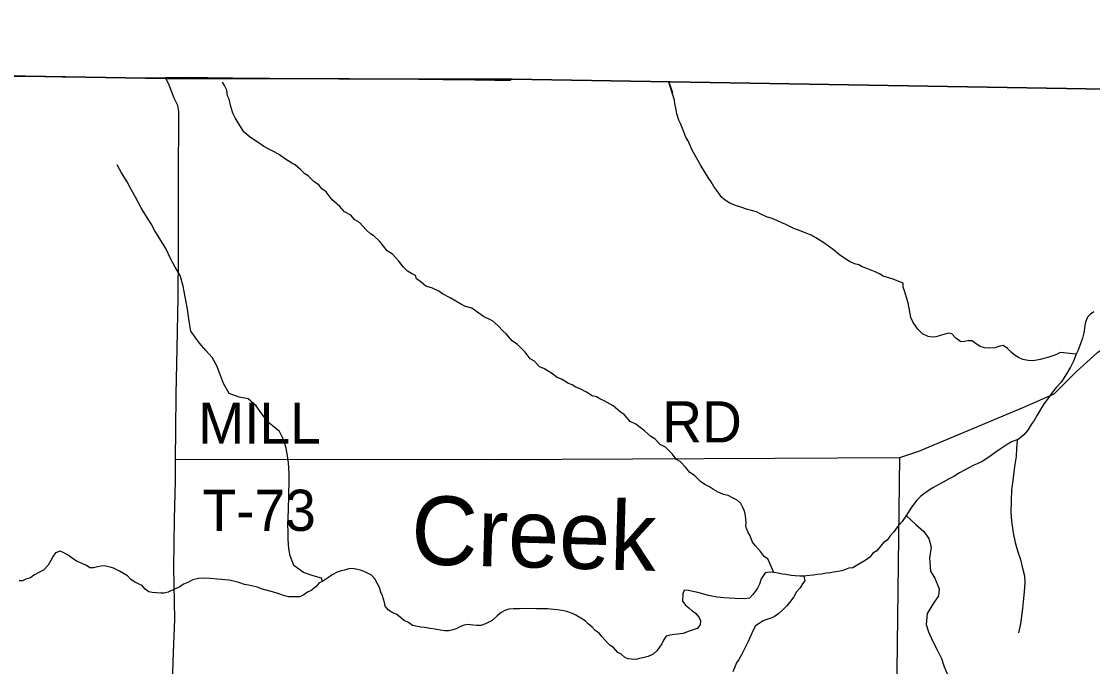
# Model space of a CAD drawing. Extents: x 1310247 to 1552180, y 377264 to 706493.
# Drawn here: x 1388545 to 1396347, y 573301 to 577999 of the extents above; entities that cross this region are included whole.
import ezdxf

# ---------------------------------------------------------------- set-up
doc = ezdxf.new("R2010")
doc.units = 0
for name, color, linetype in [('GM_X_Adjacent_County', 7, 'Continuous'), ('GM_X_County', 7, 'Continuous'), ('GM_X_Minor_River', 7, 'Continuous'), ('GM_X_Minor_River_Text', 7, 'Continuous'), ('GM_X_State_Route', 7, 'Continuous'), ('GM_X_Township', 7, 'Continuous'), ('GM_X_Township_Road', 7, 'Continuous'), ('GM_X_Township_Road_Text', 7, 'Continuous')]:
    doc.layers.add(name, color=color, linetype=linetype)

msp = doc.modelspace()

# ---------------------------------------------------------------- linework, layer by layer
at = {"layer": 'GM_X_Adjacent_County'}
msp.add_lwpolyline([(1410838.6, 590333), (1410790.1, 585032.4), (1410762.7, 583224.2), (1410744.8, 581683.9), (1410738.7, 581332.3), (1410770.3, 577291.4), (1406578.3, 577340.4), (1405430, 577353.7), (1404739, 577361.8), (1397743.4, 577484.1), (1392119, 577578.1), (1389595, 577582.7), (1386826.5, 577630.7), (1384447.6, 577631.7), (1384195.7, 577635.8), (1381561.5, 577680.9), (1381210.5, 577687), (1380531.5, 577698.6), (1378934.5, 577726), (1369441.1, 577888.2), (1366932.4, 577954.4)], dxfattribs=at)
at = {"layer": 'GM_X_County'}
msp.add_lwpolyline([(1366932.4, 577954.4), (1369441.1, 577888.2), (1378934.5, 577726), (1380531.5, 577698.6), (1381210.5, 577687), (1381561.5, 577680.9), (1384195.7, 577635.8), (1384447.6, 577631.7), (1386826.5, 577630.7), (1389595, 577582.7), (1392119, 577578.1), (1397743.4, 577484.1), (1404739, 577361.8)], dxfattribs=at)
at = {"layer": 'GM_X_Minor_River'}
for points in [[(1390461.5, 577001.2), (1390426.2, 577028.3), (1390390.7, 577047.3), (1390351.2, 577066.5), (1390311.7, 577087.7), (1390268.5, 577117), (1390242.9, 577133.8), (1390203.6, 577161), (1390164.5, 577196.2), (1390135.7, 577241.2), (1390101.1, 577296.4), (1390084.1, 577331), (1390071.4, 577379.6), (1390058.8, 577434.2), (1390047.5, 577458.6), (1390040.5, 577499), (1390023.4, 577531.6), (1390010, 577556.1)], [(1396227.2, 575575.7), (1396111.5, 575589), (1396083.1, 575573.7), (1396050.7, 575560.5), (1396020.5, 575551.3), (1395992.2, 575544), (1395966, 575536.7), (1395941.9, 575533.4), (1395911.8, 575528.2), (1395877.8, 575529.1), (1395838, 575538.3), (1395806.3, 575551.2), (1395782.7, 575565.9), (1395755.3, 575588.8), (1395726, 575617.7), (1395696.6, 575638.7), (1395672.5, 575635.3), (1395636.1, 575622.2), (1395588, 575619.5), (1395560, 575622.3), (1395528.3, 575631.2), (1395494.9, 575654.3), (1395469.3, 575673.1), (1395439.3, 575673.9), (1395411.2, 575668.7), (1395387.1, 575665.3), (1395351.8, 575692.4), (1395322.6, 575725.4), (1395296.7, 575728.1), (1395270.5, 575720.8), (1395240.2, 575711.6), (1395205.9, 575702.5), (1395175.8, 575699.3), (1395150, 575706), (1395108.5, 575725.3), (1395075.3, 575758.3), (1395040.6, 575807.5), (1395023.6, 575844.2), (1395016.7, 575884.5), (1395004.4, 575949.2), (1394991.5, 575989.7), (1394976.7, 576036.4), (1394967.5, 576064.8), (1394968.2, 576092.9), (1394936.6, 576105.8), (1394895, 576123), (1394821.5, 576145.2), (1394796, 576161.9), (1394762.3, 576174.9), (1394702.9, 576200.7), (1394669.2, 576211.7), (1394645.6, 576226.4), (1394611.8, 576233.3), (1394582.1, 576248.2), (1394556.5, 576263), (1394503.4, 576298.6), (1394470.2, 576327.7), (1394423.1, 576363.2), (1394389.7, 576386.2), (1394342.5, 576415.6), (1394297.2, 576443), (1394249.6, 576462.4), (1394206.1, 576479.7), (1394176.3, 576488.5), (1394142.7, 576505.5), (1394113.1, 576520.4), (1394083.4, 576533.3), (1394047.9, 576550.4), (1394014.2, 576563.3), (1393972.5, 576576.6), (1393927, 576597.9), (1393899.4, 576612.7), (1393861.6, 576621.8), (1393833.8, 576628.6), (1393784.2, 576646.1), (1393746.6, 576659.2), (1393705, 576676.4), (1393671.5, 576697.4), (1393646.1, 576718.2), (1393611.4, 576767.4), (1393588.2, 576798.2), (1393569, 576830.8), (1393545.9, 576863.6), (1393526.7, 576894.3), (1393494.2, 576949.4), (1393461.7, 577006.6), (1393427.3, 577067.8), (1393400.9, 577128.8), (1393385.6, 577155.4), (1393365, 577208.2), (1393346.2, 577254.9), (1393332.9, 577281.4), (1393318.1, 577326), (1393314.9, 577356.2), (1393304.1, 577400.7), (1393300.8, 577424.9), (1393257.1, 577563.6)], [(1393257.1, 577563.6), (1393286.3, 577481.6)], [(1394025.2, 573987), (1393981.9, 574086.6), (1393956.2, 574099.4), (1393927.3, 574140.4), (1393892.3, 574179.5), (1393871.1, 574208.3), (1393852.2, 574253), (1393837, 574283.5), (1393822.1, 574322.1), (1393822.8, 574350.2), (1393820.2, 574402.6), (1393811, 574433), (1393799.7, 574459.4), (1393784.5, 574487.9), (1393757.1, 574512.8), (1393729.5, 574527.7), (1393692, 574546.8), (1393658.2, 574553.8), (1393620.6, 574570.9), (1393585.1, 574591.9), (1393557.6, 574610.8), (1393522, 574627.8), (1393490.6, 574648.8), (1393449.7, 574690.1), (1393410.4, 574717.3), (1393385.2, 574750.2), (1393342.4, 574793.6), (1393316.8, 574810.4), (1393285.9, 574851.4), (1393237.1, 574899), (1393197.6, 574918.2), (1393158.7, 574959.4), (1393129.1, 574976.3), (1393082.2, 575017.8), (1393019.4, 575065.8), (1392980, 575087), (1392937.2, 575134.4), (1392905.8, 575157.3), (1392854.9, 575198.9), (1392789.8, 575236.9), (1392758.2, 575249.8), (1392734.5, 575264.5), (1392702.8, 575273.5), (1392661.5, 575300.7), (1392614.1, 575324.2), (1392584.3, 575335), (1392556.8, 575351.9), (1392531, 575362.6), (1392503.5, 575379.5), (1392479.8, 575394.2), (1392448.2, 575407.1), (1392405, 575438.4), (1392349.8, 575472.1), (1392318.2, 575485.1), (1392283.2, 575524.2), (1392251.7, 575543.2), (1392214.9, 575590.4), (1392158.4, 575646.2), (1392119.1, 575673.4), (1392076.4, 575724.8), (1392051, 575745.6), (1392017.9, 575782.7), (1391976.9, 575820), (1391911.7, 575849.9), (1391825.2, 575910.6), (1391779.5, 575923.9), (1391749.9, 575938.8), (1391667.2, 575987.3), (1391611.9, 576015), (1391586.4, 576035.8), (1391539, 576057.2), (1391491.3, 576072.6), (1391456, 576099.7), (1391422.7, 576124.7), (1391415.3, 576149), (1391385.7, 576163.9), (1391356.1, 576180.8), (1391324.9, 576211.8), (1391294, 576252.8), (1391247.4, 576304.3), (1391210, 576329.5), (1391155.8, 576397.3), (1391110.9, 576438.7), (1391087.3, 576453.4), (1391056, 576482.4), (1391007.3, 576534), (1390973.9, 576555), (1390944.8, 576588), (1390899.4, 576613.3), (1390864.4, 576652.5), (1390809.7, 576700.2), (1390765.2, 576757.7), (1390733.8, 576780.7), (1390710.5, 576809.4), (1390677.1, 576830.5), (1390634.3, 576875.8), (1390608.6, 576890.6), (1390577.4, 576921.6), (1390540.3, 576954.8), (1390514.6, 576967.6), (1390461.5, 577001.2)], [(1390739.2, 573921.5), (1390729.8, 573944.7), (1390670.2, 573962.2), (1390598.8, 573986.1), (1390530, 574038), (1390503.7, 574106.9), (1390493.1, 574161.4), (1390488.8, 574227.7), (1390488.2, 574283.9), (1390485.4, 574334.2), (1390490.1, 574442.4), (1390495.5, 574657), (1390494.8, 574709.2), (1390490.7, 574785.6), (1390483.9, 574835.9), (1390473.4, 574892.4), (1390456.8, 574949), (1390424.3, 575012.1), (1390344, 575078.3), (1390297.5, 575141.7), (1390255, 575201), (1390196.2, 575250.6), (1390130.5, 575264.3), (1390059.2, 575290.2), (1390016.9, 575361.5), (1389988.9, 575440.5), (1389968.2, 575491.2), (1389935.7, 575552.2), (1389888.9, 575603.6), (1389842.3, 575656.9), (1389780.4, 575744.8), (1389766.2, 575815.4), (1389754.4, 575904), (1389738.7, 575994.7), (1389724.6, 576071.3), (1389700.5, 576148.2), (1389666, 576209.3), (1389631.6, 576272.4), (1389597.4, 576345.5), (1389560.8, 576404.6), (1389516.6, 576474), (1389489.8, 576524.8), (1389451.3, 576586), (1389418.7, 576641), (1389376.7, 576720.3), (1389344, 576775.3), (1389315.4, 576832.2), (1389275.1, 576897.5), (1389242.5, 576954.5)], [(1396355.6, 575885.7), (1396331.1, 575868.3), (1396310.5, 575844.7), (1396295.5, 575809), (1396290.9, 575785), (1396285.9, 575746.9), (1396281.2, 575720.9), (1396272.4, 575693), (1396261.5, 575659.2), (1396250.7, 575631.3), (1396239.9, 575599.5), (1396227.2, 575575.7), (1396207.9, 575526), (1396186.7, 575480.4), (1396163.7, 575444.8), (1396119.8, 575373.7), (1396080.6, 575332.6), (1396055.7, 575299.1), (1396024.6, 575257.8), (1395993.5, 575216.4), (1395968.3, 575172.9), (1395943.2, 575131.4), (1395922.1, 575093.8), (1395899.3, 575064.3), (1395874.2, 575022.8), (1395845.3, 574989.4), (1395814.6, 574962.2), (1395790.2, 574950.8), (1395755.9, 574937.7), (1395725.3, 574918.4), (1395674.4, 574883.7), (1395635.7, 574858.6), (1395590.8, 574825.7), (1395543.9, 574794.8), (1395507.4, 574777.8), (1395481.1, 574768.4), (1395446.6, 574749.3), (1395414.1, 574732.1), (1395377.5, 574711), (1395336.8, 574686), (1395296.3, 574665), (1395257.7, 574644), (1395223.1, 574624.9), (1395182.5, 574601.9), (1395135.6, 574571), (1395094.8, 574542), (1395066, 574512.7), (1395034.9, 574471.3), (1395009.9, 574435.9), (1394991.1, 574404.2), (1394959.8, 574356.9), (1394924.6, 574315.7), (1394899.7, 574282.2), (1394872.9, 574252.8), (1394850.1, 574221.3), (1394823.6, 574203.9), (1394776, 574145), (1394745.5, 574127.7), (1394724.7, 574098.2), (1394690, 574073), (1394661.6, 574057.7), (1394600.5, 574021.2), (1394572.4, 574018), (1394546.2, 574008.7), (1394519.9, 573997.3), (1394493.7, 573994.1), (1394459.6, 573989), (1394435.4, 573983.6), (1394409.3, 573980.3), (1394373.2, 573975.3), (1394343.1, 573972.1), (1394312.9, 573966.9), (1394284.8, 573963.7), (1394244.6, 573958.8), (1394214.6, 573959.6), (1394180.7, 573962.6), (1394152.7, 573965.3), (1394112.9, 573972.5), (1394085, 573975.3), (1394057.1, 573982.1), (1394025.2, 573987), (1393995.2, 573987.8), (1393963.1, 573984.7), (1393931.9, 573939.3), (1393920.9, 573901.5), (1393906.1, 573871.7), (1393889.4, 573848.1), (1393870.7, 573822.5), (1393848.1, 573799), (1393811.9, 573794), (1393743.9, 573795.9)], [(1395814.6, 574962.2), (1395796.4, 574948.8), (1395792.9, 574888.7), (1395789.4, 574830.6), (1395780, 574772.6), (1395772.6, 574718.6), (1395765.1, 574656.6), (1395755.4, 574588.5), (1395751.3, 574426), (1395755.7, 574359.7), (1395769.6, 574275), (1395783.8, 574204.4), (1395802.1, 574135.7), (1395820.7, 574081), (1395833.4, 574028.5), (1395849.8, 573961.9), (1395852.5, 573911.6), (1395848.9, 573847.5), (1395843.7, 573797.4), (1395835.9, 573725.3), (1395828.4, 573667.3), (1395823, 573611.3), (1395807.4, 573547.4)], [(1394991.1, 574404.2), (1394990.4, 574399.1), (1395058.8, 574335.1), (1395117.6, 574285.5), (1395154.4, 574234.3), (1395170.8, 574169.7), (1395158.9, 574093.7), (1395166.4, 573995.2), (1395197.1, 573944.2), (1395229.2, 573867.1), (1395224, 573817.1), (1395188.6, 573763.8), (1395142.7, 573688.7), (1395134.7, 573606.6), (1395151.4, 573554), (1395183.7, 573484.9), (1395219.9, 573413.7), (1395246.6, 573360.9), (1395263.2, 573306.3), (1395287.8, 573247.4)], [(1391137.1, 573908.4), (1391120, 573941), (1391094.6, 573965.9), (1391055.2, 573987), (1391021.6, 574002), (1390993.7, 574008.8), (1390967.8, 574013.6), (1390937.8, 574014.4), (1390897.5, 574003.5), (1390873.4, 573998.1), (1390845.1, 573988.9), (1390808.6, 573969.8), (1390782, 573950.4), (1390739.2, 573921.5), (1390714.9, 573910.1), (1390690.1, 573882.7), (1390655.4, 573855.5), (1390629, 573842.2), (1390602.5, 573824.8), (1390572.1, 573809.6), (1390540.1, 573808.5), (1390490.1, 573809.9), (1390462.2, 573816.7), (1390420.6, 573831.9), (1390374.9, 573845.2), (1390291.5, 573867.6), (1390265.8, 573880.4), (1390241.9, 573885.1), (1390200.1, 573894.2), (1390170.2, 573899.1), (1390128.6, 573914.3), (1390090.8, 573923.4), (1390057, 573930.4), (1390003.1, 573935.9), (1389971.1, 573938.8), (1389921.2, 573942.2), (1389869.3, 573945.6), (1389835.1, 573942.6), (1389792.8, 573931.7), (1389758.3, 573914.5), (1389726, 573901.4), (1389699.4, 573882), (1389661, 573865), (1389614.4, 573844.2), (1389584.1, 573835), (1389560.1, 573835.7), (1389530.2, 573838.5), (1389498.2, 573841.4), (1389474.3, 573846.1), (1389446.8, 573864.9), (1389425.5, 573891.6), (1389401.8, 573902.3), (1389368.2, 573917.3), (1389342.6, 573936.1), (1389317.3, 573960.9), (1389289.8, 573979.8), (1389260.2, 573996.7), (1389216.7, 574018), (1389190.9, 574024.7), (1389149.1, 574033.9), (1389125.1, 574032.6), (1389098.9, 574027.3), (1389070.7, 574020), (1389042.7, 574020.8), (1389019.1, 574037.5), (1388969.7, 574059), (1388945.9, 574067.7), (1388914.5, 574090.7), (1388885, 574111.5), (1388853.5, 574128.5), (1388827.8, 574141.3), (1388793.5, 574130.2), (1388776.8, 574104.5), (1388759.9, 574074.8), (1388741, 574039.2), (1388706, 574004), (1388671.5, 573986.9), (1388636.9, 573965.8), (1388612.4, 573946.3), (1388578.1, 573937.2), (1388553.8, 573925.9), (1388527.8, 573926.6)], [(1394244.6, 573958.8), (1394251.8, 573926.4), (1394233.1, 573902.8), (1394216.4, 573875.2), (1394191.6, 573845.7), (1394170.6, 573810.1), (1394139.5, 573768.8), (1394120.8, 573743.2), (1394092, 573713.9), (1394061.3, 573688.6), (1394028.6, 573663.4), (1394004.3, 573654), (1393974, 573644.8), (1393947.7, 573633.5), (1393919.2, 573614.2), (1393892.8, 573598.8), (1393873.9, 573567.2), (1393858.8, 573527.4), (1393839.6, 573483.8), (1393827, 573460), (1393814.3, 573434.2), (1393793.1, 573390.6), (1393770.1, 573353.1), (1393753.4, 573327.4), (1393742.7, 573303.6), (1393725.6, 573261.9)], [(1393743.9, 573795.9), (1393700, 573799.1), (1393662, 573802.2), (1393636.1, 573804.9), (1393612.1, 573807.5), (1393574.3, 573814.6), (1393548.4, 573819.4), (1393522.6, 573826.1), (1393498.7, 573832.8), (1393473, 573841.6), (1393435.1, 573848.6), (1393403.3, 573855.5), (1393373.3, 573858.4), (1393362.6, 573830.6), (1393361.2, 573778.4), (1393382.4, 573747.6), (1393405.9, 573728.9), (1393429.4, 573708.1), (1393453, 573693.4), (1393482.1, 573658.5), (1393491.4, 573634.1), (1393488.7, 573606), (1393465.9, 573578.5), (1393437.6, 573569.3), (1393409.3, 573558), (1393364.8, 573541.2), (1393326.7, 573538.2), (1393300.6, 573534.9), (1393270.5, 573529.7), (1393240.3, 573522.5), (1393221.5, 573492.9), (1393208.8, 573467.1), (1393192.1, 573441.5), (1393171.3, 573413.9), (1393146.7, 573392.5), (1393110.2, 573373.4), (1393082, 573368.2), (1393047.7, 573359.1), (1393019.6, 573353.9), (1392989.6, 573354.7), (1392963.6, 573357.4), (1392939.9, 573368.1), (1392912.5, 573391), (1392888.8, 573403.7), (1392857.8, 573440.7), (1392834.2, 573455.4), (1392810.7, 573476.2), (1392775.8, 573517.3), (1392752.5, 573544.1), (1392725, 573565), (1392701.6, 573587.7), (1392674.3, 573612.6), (1392650.9, 573635.3), (1392607.5, 573660.7), (1392583.9, 573675.4), (1392558.2, 573688.1), (1392518.6, 573703.3), (1392480.8, 573710.4), (1392448.9, 573715.3), (1392420.9, 573716.1), (1392377, 573721.3), (1392329, 573722.6), (1392296.9, 573721.5), (1392218.9, 573723.7), (1392172.9, 573722.9), (1392128.8, 573722.2), (1392094.7, 573719.1), (1392066.5, 573709.8), (1392040, 573694.5), (1392011.4, 573671.2), (1391974.4, 573636), (1391950.1, 573624.7), (1391925.7, 573611.3), (1391891.4, 573600.2), (1391861.4, 573601), (1391835.5, 573603.7), (1391797.6, 573608.8), (1391769.4, 573603.6), (1391739, 573590.3), (1391712.7, 573577), (1391688.5, 573569.7), (1391658.2, 573562.5), (1391630.2, 573561.2), (1391596.3, 573566.2), (1391558.5, 573573.3), (1391522.6, 573578.3), (1391480.7, 573585.5), (1391454.8, 573588.2), (1391416.9, 573595.3), (1391393.1, 573599.9), (1391363.6, 573622.9), (1391334, 573637.8), (1391279.1, 573679.5), (1391249.4, 573692.3), (1391219.9, 573711.2), (1391194.7, 573742.1), (1391189.4, 573768.3), (1391174.7, 573817), (1391163.4, 573843.4), (1391152.3, 573875.9), (1391137.1, 573908.4)]]:
    msp.add_lwpolyline(points, dxfattribs=at)
at = {"layer": 'GM_X_State_Route'}
msp.add_lwpolyline([(1389641.4, 572953.7), (1389650.7, 573340.5), (1389661.8, 573647.2), (1389655, 574025.2), (1389660.8, 574374), (1389666.7, 574654.7), (1389668.6, 574811), (1389671.1, 575021.6), (1389672.5, 575284.3), (1389679.9, 575617.1), (1389686.5, 575992), (1389689.3, 576304.9), (1389690.1, 576617.8), (1389689.7, 576956.8), (1389693, 577215.4), (1389692.6, 577343.8), (1389683.8, 577386.2), (1389657.4, 577441.1), (1389622, 577534.4), (1389593.9, 577590.1)], dxfattribs=at)
at = {"layer": 'GM_X_Township'}
msp.add_lwpolyline([(1378825.1, 566976), (1378895.8, 573924.1), (1378934.5, 577726), (1380531.5, 577698.6), (1381210.5, 577687), (1381561.5, 577680.9), (1384195.7, 577635.8), (1384447.6, 577631.7), (1386826.5, 577630.7), (1389595, 577582.7), (1392119, 577578.1), (1397743.4, 577484.1), (1404739, 577361.8)], dxfattribs=at)
at = {"layer": 'GM_X_Township_Road'}
for points in [[(1386879.5, 577630.7), (1386892.2, 577626.9), (1386907.4, 577625.3), (1386922.5, 577623.7), (1386973, 577620.6), (1386999.2, 577619.9), (1387028.7, 577619.2), (1387064.7, 577618.3), (1387092.8, 577617.6), (1387169.6, 577615.7), (1387310.6, 577614.7), (1387586.1, 577611.7), (1387727.1, 577610.1), (1387848.4, 577609.2), (1388118.4, 577604.8), (1388179.7, 577603.7), (1388714.3, 577598.3), (1388842.2, 577596.2), (1388934, 577594.8), (1389078.4, 577593.2), (1389252.2, 577590.3), (1389477.8, 577587.9), (1389560, 577589.1), (1389572.8, 577589.5)], [(1389572.8, 577589.5), (1389593.9, 577590.1), (1389629.6, 577591.1), (1389772.3, 577592.4), (1389903.5, 577591.6), (1390084, 577589.1), (1390258, 577585.9)], [(1390258, 577585.9), (1390279.7, 577585.5), (1390354.7, 577585), (1390429.8, 577584.6), (1390652, 577583.7), (1390935.7, 577582.6), (1391109.5, 577581.4), (1391437.5, 577578.6), (1391575.3, 577577.7), (1391616.2, 577577.5), (1391713, 577576.8), (1391847.5, 577574.8), (1391993.5, 577572.2), (1392095.5, 577571), (1392099.5, 577571.3), (1392105.1, 577572.5), (1392110.3, 577574.7), (1392113.4, 577577.2), (1392116.1, 577579.8)], [(1389668.6, 574811), (1391962.7, 574810.3), (1394035.7, 574819.7), (1394943.2, 574824.7), (1395082.2, 574869.4), (1395846.9, 575190.9), (1396066.9, 575288.3), (1396226.8, 575446.7), (1396383.2, 575588.2), (1396457.7, 575640.3), (1396535.9, 575663.9), (1396766.8, 575649), (1397007.7, 575620.5), (1397114.4, 575580.7), (1397457, 575398.2), (1397908.6, 575200), (1398080.6, 575193.2), (1398322.3, 575205.8), (1398502.3, 575217), (1398601, 575254.7), (1398758.1, 575378.4), (1398961.6, 575624)], [(1394867.8, 569436.3), (1394883.8, 570336.3), (1394909.2, 572107.4), (1394943.2, 574824.7)]]:
    msp.add_lwpolyline(points, dxfattribs=at)

# ---------------------------------------------------------------- texts
at = {"layer": 'GM_X_Minor_River_Text'}
msp.add_text('Creek', height=499.99, rotation=358.40829, dxfattribs=at).set_placement((1391379, 574047.4))
at = {"layer": 'GM_X_Township_Road_Text'}
for s, p in [('MILL', (1389833.6, 574924.2)), ('RD', (1393212.8, 574933)), ('T-73', (1389864.4, 574289.3))]:
    msp.add_text(s, height=300, rotation=0.00001, dxfattribs=at).set_placement(p)

doc.saveas('drawing.dxf')
